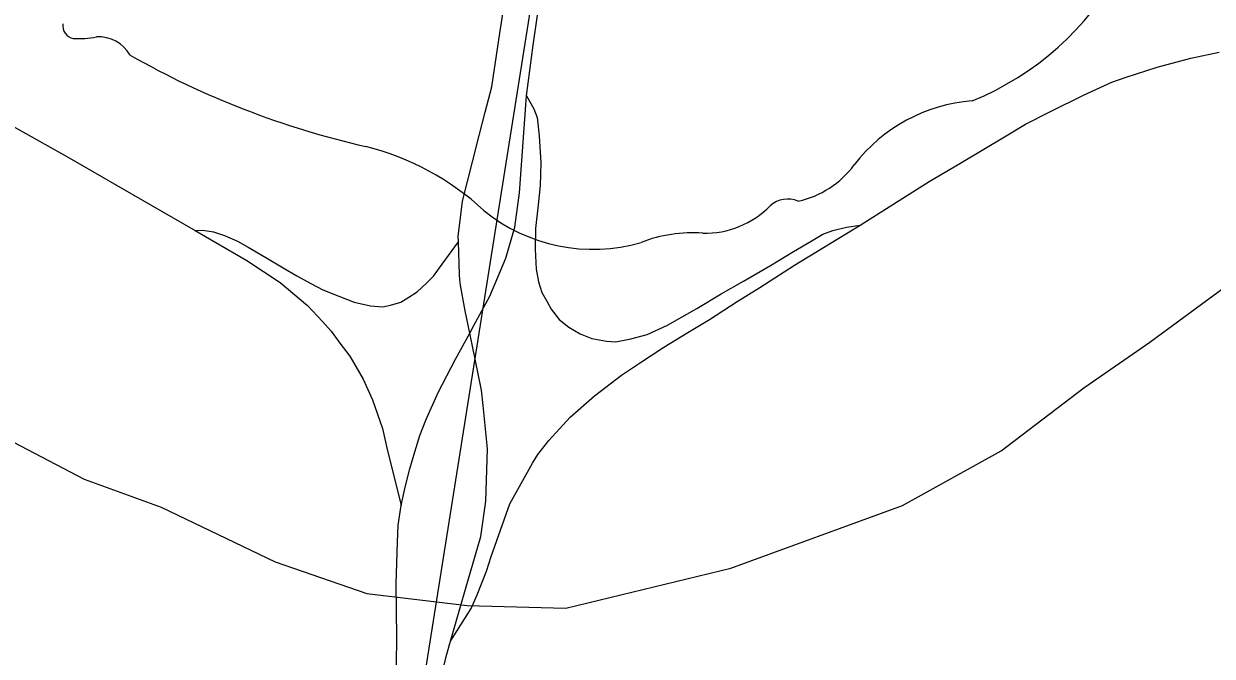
# Model space of a CAD drawing. Extents: x 0 to 34, y 0 to 22.
# Drawn here: x 2.7889 to 3.0659, y 15.525 to 15.6725 of the extents above; entities that cross this region are included whole.
import ezdxf

# ---------------------------------------------------------------- set-up
doc = ezdxf.new("R2010")
doc.units = 0
for name, color, linetype in [('GM_X_Interchange_Ramps', 7, 'Continuous'), ('GM_X_Minor_River', 7, 'Continuous'), ('GM_X_Rail_Line', 7, 'Continuous'), ('GM_X_State_Route', 7, 'Continuous'), ('GM_X_State_Shield', 7, 'Continuous')]:
    doc.layers.add(name, color=color, linetype=linetype)

msp = doc.modelspace()

# ---------------------------------------------------------------- linework, layer by layer
at = {"layer": 'GM_X_Interchange_Ramps'}
msp.add_line((2.8746501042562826, 15.568962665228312), (2.8768095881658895, 15.56015259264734), dxfattribs=at)
for points in [[(2.888360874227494, 15.52845651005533), (2.8931267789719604, 15.536093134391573), (2.894574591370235, 15.539274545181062), (2.896712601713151, 15.544824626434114), (2.8978263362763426, 15.548242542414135), (2.9021552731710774, 15.560519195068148), (2.907464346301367, 15.57001458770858), (2.908716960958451, 15.572070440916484), (2.9112893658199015, 15.57531524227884), (2.916200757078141, 15.580745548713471), (2.9218796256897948, 15.585699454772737), (2.9281661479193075, 15.59056472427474), (2.9326278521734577, 15.593539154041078), (2.93806494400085, 15.597055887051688), (2.943628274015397, 15.600532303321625), (2.948695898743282, 15.603573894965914), (2.9551775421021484, 15.607759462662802), (2.9604832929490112, 15.610980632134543), (2.9685446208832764, 15.616240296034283), (2.9838219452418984, 15.625545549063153), (2.9999217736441, 15.63574179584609), (3.007056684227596, 15.639928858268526), (3.017892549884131, 15.646390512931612), (3.022346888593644, 15.649076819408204), (3.028176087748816, 15.652059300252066), (3.0358997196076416, 15.655878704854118), (3.0425227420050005, 15.658931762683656), (3.0457939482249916, 15.660057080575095), (3.0530194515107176, 15.662405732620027), (3.0609048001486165, 15.66448618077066), (3.0675340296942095, 15.665937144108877)], [(2.9060574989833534, 15.655713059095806), (2.907741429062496, 15.652699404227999), (2.9085181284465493, 15.650655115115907), (2.9089856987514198, 15.646394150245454), (2.9093942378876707, 15.640060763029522), (2.909212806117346, 15.634777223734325), (2.9088028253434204, 15.630280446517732), (2.9081760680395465, 15.624790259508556), (2.9081168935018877, 15.619986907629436), (2.9083379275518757, 15.615268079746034), (2.9088288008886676, 15.612347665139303), (2.9096055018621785, 15.609824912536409), (2.9107737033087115, 15.607780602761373), (2.9118424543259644, 15.605935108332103), (2.913687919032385, 15.603505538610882), (2.9159310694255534, 15.601753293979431), (2.918553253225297, 15.600199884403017), (2.9212748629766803, 15.599131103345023), (2.9246768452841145, 15.598494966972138), (2.9269169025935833, 15.598360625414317), (2.9304152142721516, 15.59903792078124), (2.934205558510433, 15.60001346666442), (2.9389194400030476, 15.602241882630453), (2.945785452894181, 15.606112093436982), (2.9514703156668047, 15.609560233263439), (2.9566471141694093, 15.612502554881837), (2.962906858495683, 15.616163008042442), (2.968324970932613, 15.61937533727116), (2.9724171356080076, 15.621834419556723), (2.9751289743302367, 15.623463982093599), (2.977459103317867, 15.624340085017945), (2.9806716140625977, 15.62511681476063), (2.9838219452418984, 15.625545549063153)], [(2.7854528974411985, 15.649109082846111), (2.798902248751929, 15.64155204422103), (2.8186099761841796, 15.630177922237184), (2.8288274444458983, 15.624296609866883), (2.8408758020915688, 15.617268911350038), (2.848673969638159, 15.612142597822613), (2.8550425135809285, 15.606844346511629), (2.85849462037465, 15.60307440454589), (2.860535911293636, 15.600790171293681)], [(2.8288274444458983, 15.624296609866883), (2.8306045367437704, 15.624377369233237), (2.833121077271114, 15.623992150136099), (2.835637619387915, 15.623122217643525), (2.8387258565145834, 15.62185460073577), (2.841150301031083, 15.620423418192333), (2.845275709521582, 15.617988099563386), (2.849363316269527, 15.61557504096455), (2.8525150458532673, 15.613762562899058), (2.8557746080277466, 15.611968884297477), (2.8585988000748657, 15.610500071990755), (2.862322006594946, 15.608971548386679), (2.8659231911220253, 15.607563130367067), (2.869698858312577, 15.606753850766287), (2.8725967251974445, 15.606500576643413), (2.8743427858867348, 15.606885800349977), (2.876759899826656, 15.607563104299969), (2.8786480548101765, 15.608733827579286), (2.8805392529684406, 15.610020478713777), (2.8827500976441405, 15.611995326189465), (2.8843965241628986, 15.613664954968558), (2.8864197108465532, 15.616460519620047), (2.890187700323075, 15.621668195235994)], [(2.860535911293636, 15.600790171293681), (2.8625822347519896, 15.598053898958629), (2.864848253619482, 15.595023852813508), (2.8679799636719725, 15.589586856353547), (2.8701485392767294, 15.584833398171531), (2.8724972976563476, 15.57807288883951), (2.873690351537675, 15.572878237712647), (2.8746501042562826, 15.568962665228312)]]:
    msp.add_lwpolyline(points, dxfattribs=at)
at = {"layer": 'GM_X_Minor_River'}
msp.add_lwpolyline([(2.4064522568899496, 15.631051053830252), (2.5388253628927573, 15.633518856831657), (2.592105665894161, 15.632600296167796), (2.643817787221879, 15.629439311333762), (2.68004127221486, 15.626657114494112), (2.7044068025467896, 15.618087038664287), (2.723795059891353, 15.606979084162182), (2.764874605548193, 15.586230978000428), (2.8029503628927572, 15.566310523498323), (2.820937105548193, 15.559795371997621), (2.8474674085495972, 15.54699612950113), (2.86883672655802, 15.539638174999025), (2.892204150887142, 15.536789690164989), (2.915251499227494, 15.53622719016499), (2.9536586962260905, 15.54554537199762), (2.9937079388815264, 15.560138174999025), (3.016698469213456, 15.572869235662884), (3.035956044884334, 15.587590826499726), (3.05133672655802, 15.598230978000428), (3.0713518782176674, 15.61293362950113), (3.095651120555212, 15.617278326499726), (3.1350639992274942, 15.621253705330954), (3.200340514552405, 15.616242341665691), (3.2610583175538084, 15.610206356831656)], dxfattribs=at)
at = {"layer": 'GM_X_Rail_Line'}
msp.add_lwpolyline([(2.6569801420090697, 14.099999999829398), (2.908833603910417, 15.687590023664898), (2.9600304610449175, 16.052231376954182), (2.6401863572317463, 16.66967912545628)], dxfattribs=at)
at = {"layer": 'GM_X_State_Route'}
for points in [[(2.8938190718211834, 15.60211803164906), (2.897532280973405, 15.608973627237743), (2.9012605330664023, 15.617859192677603), (2.9033483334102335, 15.62507954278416), (2.9044314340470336, 15.63310774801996), (2.9060574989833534, 15.655713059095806), (2.907646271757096, 15.667530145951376), (2.9091643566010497, 15.678386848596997)], [(2.8982687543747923, 15.659905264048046), (2.8998693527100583, 15.670334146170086), (2.901117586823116, 15.67846761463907)], [(2.8928720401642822, 15.600336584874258), (2.8917349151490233, 15.605549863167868), (2.8906997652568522, 15.611564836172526), (2.8904859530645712, 15.612807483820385), (2.8904440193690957, 15.614053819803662), (2.890187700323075, 15.621668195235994), (2.8901442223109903, 15.623010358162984), (2.890595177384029, 15.626646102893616), (2.8911570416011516, 15.63117515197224), (2.893443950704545, 15.640288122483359), (2.895038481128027, 15.646440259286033), (2.896445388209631, 15.651941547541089), (2.8979486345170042, 15.657819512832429), (2.8982687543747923, 15.659905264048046)], [(2.8756787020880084, 15.516936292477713), (2.8758672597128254, 15.529378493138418), (2.8756783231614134, 15.541907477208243), (2.875972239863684, 15.551572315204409), (2.8761820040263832, 15.555566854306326), (2.8768095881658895, 15.56015259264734), (2.8777798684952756, 15.564450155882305), (2.8788552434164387, 15.568693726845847), (2.8800358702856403, 15.572655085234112), (2.881208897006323, 15.576438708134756), (2.8825716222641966, 15.580089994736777), (2.885438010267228, 15.586534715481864), (2.8895294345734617, 15.594281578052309), (2.8928720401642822, 15.600336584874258), (2.8938190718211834, 15.60211803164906)], [(2.883797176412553, 15.50921869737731), (2.884112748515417, 15.511234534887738), (2.88735425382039, 15.524945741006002), (2.888360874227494, 15.52845651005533), (2.891857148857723, 15.540639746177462), (2.8953885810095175, 15.552950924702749), (2.896574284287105, 15.561158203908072), (2.896937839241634, 15.573370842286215), (2.8959914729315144, 15.583437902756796), (2.895599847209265, 15.587076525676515), (2.894108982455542, 15.594323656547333), (2.8928720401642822, 15.600336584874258)]]:
    msp.add_lwpolyline(points, dxfattribs=at)
at = {"layer": 'GM_X_State_Shield'}
for centre, radius, start, end in [((2.983401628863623, 15.71925620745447), 0.06993829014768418, 292.3088861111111, 8.985838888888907), ((2.801041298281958, 15.672107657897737), 0.0030816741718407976, 171.9583861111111, 258.30661388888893), ((2.8015085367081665, 15.692581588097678), 0.023517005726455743, 267.33899444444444, 280.6038555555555), ((2.806320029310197, 15.66100028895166), 0.00847971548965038, 29.748380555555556, 93.27174722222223), ((2.9133800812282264, 15.84080001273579), 0.20192143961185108, 240.41292222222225, 257.1985), ((3.0128908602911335, 15.616362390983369), 0.03830339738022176, 94.40312222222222, 142.57675), ((2.853180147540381, 15.582641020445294), 0.06317724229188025, 47.184155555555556, 75.83597222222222), ((2.964360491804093, 15.65315009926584), 0.022595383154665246, 282.8731916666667, 323.27711111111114), ((2.966924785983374, 15.625639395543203), 0.006013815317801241, 65.75173055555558, 132.64842222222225), ((2.9215100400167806, 15.660007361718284), 0.0400896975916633, 230.70037222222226, 286.29183611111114), ((2.9476026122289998, 15.64502094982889), 0.02135989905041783, 268.7770194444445, 315.54927222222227), ((2.9446740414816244, 15.590817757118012), 0.03294109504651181, 85.69512222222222, 111.20994722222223)]:
    msp.add_arc(centre, radius, start, end, dxfattribs=at)

doc.saveas('drawing.dxf')
